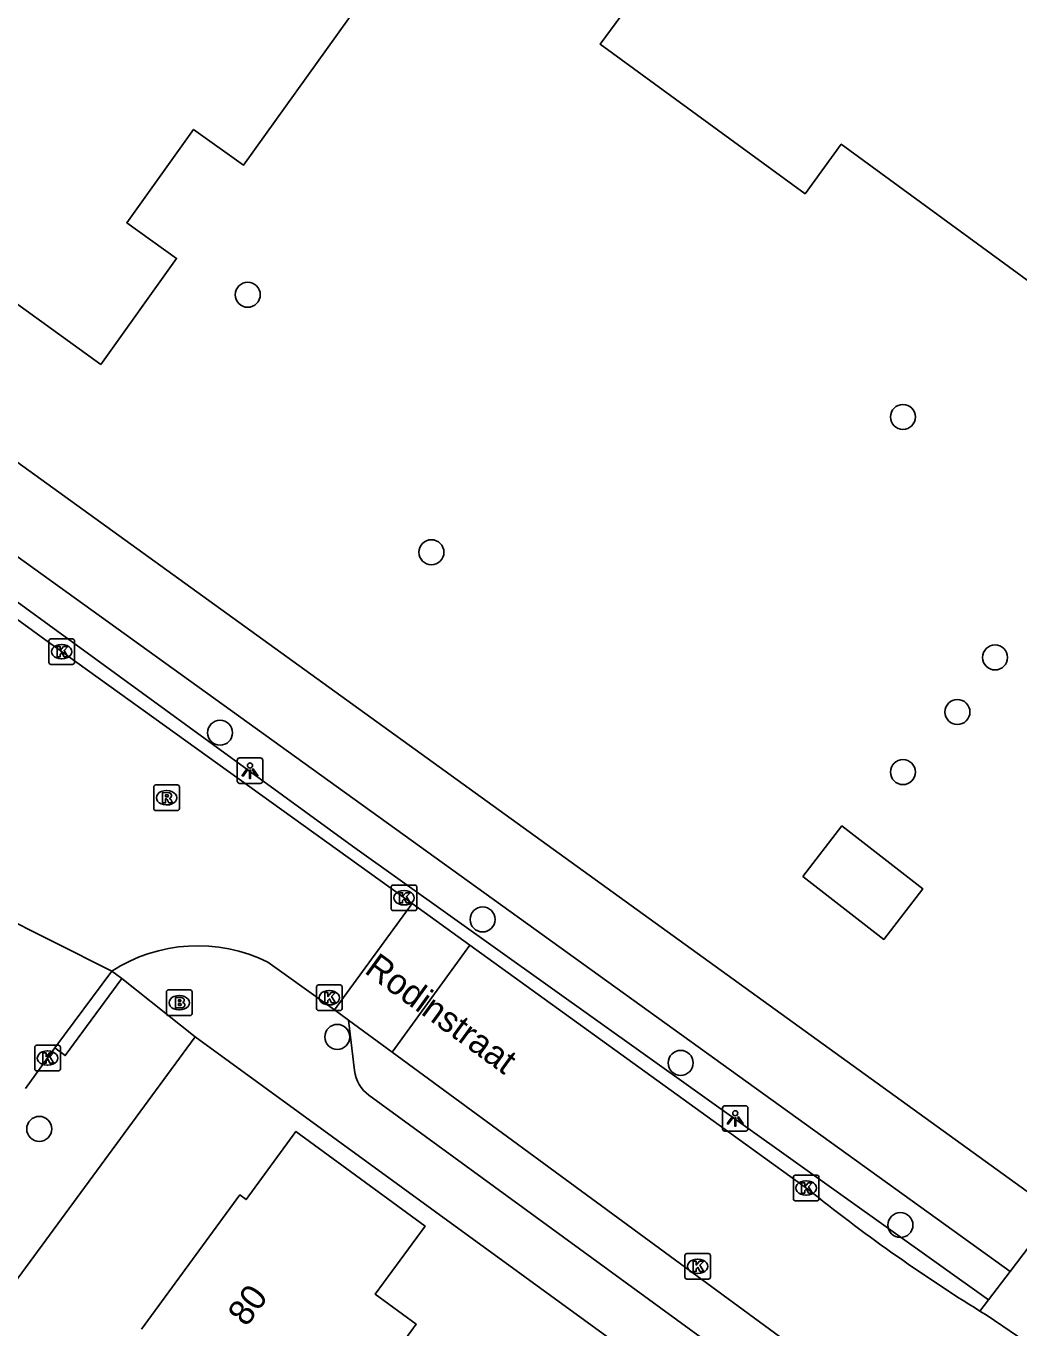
# Model space of a CAD drawing. Extents: x 160557 to 161245, y 385330 to 386505.
# Drawn here: x 160875.4 to 160914.3, y 386005.8 to 386056.8 of the extents above; entities that cross this region are included whole.
import ezdxf

# ---------------------------------------------------------------- set-up
doc = ezdxf.new("R2010")
doc.units = 0
for name, color, linetype in [('IMGEO_Boom', 7, 'Continuous'), ('IMGEO_Brandkraan', 7, 'Continuous'), ('IMGEO_Kolk', 7, 'Continuous'), ('IMGEO_Lichtpunt', 7, 'Continuous'), ('IMGEO_Muur', 7, 'Continuous'), ('IMGEO_Openbare_ruimte_label', 7, 'Continuous'), ('IMGEO_Pand', 7, 'Continuous'), ('IMGEO_Pand_nummerreeks', 7, 'Continuous'), ('IMGEO_Rijbaan_lokaal_open', 7, 'Continuous'), ('IMGEO_Rioolput', 7, 'Continuous'), ('IMGEO_Voetpad_open', 7, 'Continuous')]:
    doc.layers.add(name, color=color, linetype=linetype)

msp = doc.modelspace()

# ---------------------------------------------------------------- linework, layer by layer
at = {"layer": 'IMGEO_Boom'}
for centre in [(160884.097, 386046.245), (160909.754, 386041.463), (160891.289, 386036.167), (160913.359, 386032.047), (160911.888, 386029.913), (160883.011, 386029.102), (160909.754, 386027.559), (160893.294, 386021.791), (160887.602, 386017.196), (160901.049, 386016.178), (160875.929, 386013.594), (160909.655, 386009.829)]:
    msp.add_circle(centre, 0.489, dxfattribs=at)
at = {"layer": 'IMGEO_Brandkraan'}
for p, q in [((160880.913, 386018.106), (160880.913, 386018.958)), ((160880.988, 386019.032), (160881.84, 386019.032)), ((160881.401, 386018.812), (160881.426, 386018.812)), ((160881.914, 386018.958), (160881.914, 386018.106)), ((160881.424, 386018.252), (160881.399, 386018.252)), ((160881.84, 386018.032), (160880.988, 386018.032))]:
    msp.add_line(p, q, dxfattribs=at)
for points in [[(160880.913, 386018.106), (160880.913, 386018.958)], [(160880.988, 386019.032), (160881.84, 386019.032)], [(160881.261, 386018.732), (160881.261, 386018.332), (160881.474, 386018.332)], [(160881.492, 386018.732), (160881.261, 386018.732)], [(160881.44, 386018.651), (160881.386, 386018.651), (160881.386, 386018.575)], [(160881.914, 386018.958), (160881.914, 386018.106)], [(160881.386, 386018.575), (160881.439, 386018.575)], [(160881.448, 386018.499), (160881.386, 386018.499), (160881.386, 386018.418)], [(160881.386, 386018.418), (160881.448, 386018.418)], [(160881.84, 386018.032), (160880.988, 386018.032)]]:
    msp.add_lwpolyline(points, dxfattribs=at)
for centre, radius, start, end in [((160880.99, 386018.956), 0.0765, 91.552, 178.448), ((160880.99, 386018.956), 0.0765, 91.552, 178.448), ((160881.441, 386018.613), 0.0379, 267.8285, 90.9355), ((160881.496, 386018.587), 0.145, 59.4692, 91.5367), ((160881.521, 386018.634), 0.0922, 285.5137, 58.1501), ((160881.838, 386018.956), 0.0765, 1.552, 88.448), ((160881.838, 386018.956), 0.0765, 1.552, 88.448), ((160880.99, 386018.108), 0.0765, 181.552, 268.448), ((160880.99, 386018.108), 0.0765, 181.552, 268.448), ((160881.449, 386018.458), 0.0404, 269.8759, 90.5077), ((160881.48, 386018.583), 0.251, 268.6676, 293.5347), ((160881.526, 386018.442), 0.105, 301.3115, 78.989), ((160881.838, 386018.108), 0.0765, 271.552, 358.448), ((160881.838, 386018.108), 0.0765, 271.552, 358.448)]:
    msp.add_arc(centre, radius, start, end, dxfattribs=at)
for centre, major_axis, ratio, start_param, end_param in [((160881.4, 386018.532), (-0.387, 0.002), 0.722429, 4.712389, 7.853982), ((160881.425, 386018.532), (-0.39, 0.002), 0.717154, 1.570796, 4.712389)]:
    msp.add_ellipse(centre, major_axis=major_axis, ratio=ratio, start_param=start_param, end_param=end_param, dxfattribs=at)
at = {"layer": 'IMGEO_Kolk'}
for p, q in [((160876.31, 386031.847), (160876.31, 386032.699)), ((160876.385, 386032.773), (160877.237, 386032.773)), ((160876.798, 386032.553), (160876.823, 386032.553)), ((160877.311, 386032.699), (160877.311, 386031.847)), ((160876.821, 386031.993), (160876.796, 386031.993)), ((160877.237, 386031.773), (160876.385, 386031.773)), ((160889.714, 386022.214), (160889.714, 386023.066)), ((160889.789, 386023.14), (160890.641, 386023.14)), ((160890.202, 386022.92), (160890.227, 386022.92)), ((160890.715, 386023.066), (160890.715, 386022.214)), ((160890.225, 386022.36), (160890.2, 386022.36)), ((160890.641, 386022.14), (160889.789, 386022.14)), ((160886.788, 386018.301), (160886.788, 386019.153)), ((160886.863, 386019.227), (160887.715, 386019.227)), ((160887.789, 386019.153), (160887.789, 386018.301)), ((160887.276, 386019.007), (160887.301, 386019.007)), ((160887.715, 386018.227), (160886.863, 386018.227)), ((160887.299, 386018.447), (160887.274, 386018.447)), ((160875.756, 386015.94), (160875.756, 386016.792)), ((160875.831, 386016.866), (160876.683, 386016.866)), ((160876.244, 386016.646), (160876.269, 386016.646)), ((160876.757, 386016.792), (160876.757, 386015.94)), ((160876.267, 386016.086), (160876.242, 386016.086)), ((160876.683, 386015.866), (160875.831, 386015.866)), ((160905.463, 386010.855), (160905.463, 386011.707)), ((160905.538, 386011.781), (160906.39, 386011.781)), ((160905.951, 386011.561), (160905.976, 386011.561)), ((160906.464, 386011.707), (160906.464, 386010.855)), ((160905.974, 386011.001), (160905.949, 386011.001)), ((160906.39, 386010.781), (160905.538, 386010.781)), ((160901.212, 386007.788), (160901.212, 386008.64)), ((160901.287, 386008.714), (160902.139, 386008.714)), ((160901.7, 386008.494), (160901.725, 386008.494)), ((160902.213, 386008.64), (160902.213, 386007.788)), ((160901.723, 386007.934), (160901.698, 386007.934)), ((160902.139, 386007.714), (160901.287, 386007.714))]:
    msp.add_line(p, q, dxfattribs=at)
for points in [[(160876.31, 386031.847), (160876.31, 386032.699)], [(160876.385, 386032.773), (160877.237, 386032.773)], [(160876.631, 386032.473), (160876.754, 386032.473), (160876.754, 386032.322), (160876.884, 386032.473), (160877.048, 386032.473), (160876.902, 386032.322), (160877.055, 386032.073), (160876.903, 386032.073), (160876.818, 386032.237), (160876.754, 386032.17), (160876.754, 386032.073), (160876.631, 386032.073), (160876.631, 386032.473)], [(160877.311, 386032.699), (160877.311, 386031.847)], [(160877.237, 386031.773), (160876.385, 386031.773)], [(160889.714, 386022.214), (160889.714, 386023.066)], [(160889.789, 386023.14), (160890.641, 386023.14)], [(160890.035, 386022.84), (160890.158, 386022.84), (160890.158, 386022.689), (160890.288, 386022.84), (160890.452, 386022.84), (160890.306, 386022.689), (160890.459, 386022.44), (160890.307, 386022.44), (160890.222, 386022.604), (160890.158, 386022.537), (160890.158, 386022.44), (160890.035, 386022.44), (160890.035, 386022.84)], [(160890.715, 386023.066), (160890.715, 386022.214)], [(160890.641, 386022.14), (160889.789, 386022.14)], [(160886.788, 386018.301), (160886.788, 386019.153)], [(160886.863, 386019.227), (160887.715, 386019.227)], [(160887.789, 386019.153), (160887.789, 386018.301)], [(160887.109, 386018.927), (160887.232, 386018.927), (160887.232, 386018.776), (160887.362, 386018.927), (160887.526, 386018.927), (160887.38, 386018.776), (160887.533, 386018.527), (160887.381, 386018.527), (160887.296, 386018.691), (160887.232, 386018.624), (160887.232, 386018.527), (160887.109, 386018.527), (160887.109, 386018.927)], [(160887.715, 386018.227), (160886.863, 386018.227)], [(160875.756, 386015.94), (160875.756, 386016.792)], [(160875.831, 386016.866), (160876.683, 386016.866)], [(160876.077, 386016.566), (160876.2, 386016.566), (160876.2, 386016.415), (160876.33, 386016.566), (160876.494, 386016.566), (160876.348, 386016.415), (160876.501, 386016.166), (160876.349, 386016.166), (160876.264, 386016.33), (160876.2, 386016.263), (160876.2, 386016.166), (160876.077, 386016.166), (160876.077, 386016.566)], [(160876.757, 386016.792), (160876.757, 386015.94)], [(160876.683, 386015.866), (160875.831, 386015.866)], [(160905.463, 386010.855), (160905.463, 386011.707)], [(160905.538, 386011.781), (160906.39, 386011.781)], [(160905.784, 386011.481), (160905.907, 386011.481), (160905.907, 386011.33), (160906.037, 386011.481), (160906.201, 386011.481), (160906.055, 386011.33), (160906.208, 386011.081), (160906.056, 386011.081), (160905.971, 386011.245), (160905.907, 386011.178), (160905.907, 386011.081), (160905.784, 386011.081), (160905.784, 386011.481)], [(160906.464, 386011.707), (160906.464, 386010.855)], [(160906.39, 386010.781), (160905.538, 386010.781)], [(160901.212, 386007.788), (160901.212, 386008.64)], [(160901.287, 386008.714), (160902.139, 386008.714)], [(160901.533, 386008.414), (160901.656, 386008.414), (160901.656, 386008.263), (160901.786, 386008.414), (160901.95, 386008.414), (160901.804, 386008.263), (160901.957, 386008.014), (160901.805, 386008.014), (160901.72, 386008.178), (160901.656, 386008.111), (160901.656, 386008.014), (160901.533, 386008.014), (160901.533, 386008.414)], [(160902.213, 386008.64), (160902.213, 386007.788)], [(160902.139, 386007.714), (160901.287, 386007.714)]]:
    msp.add_lwpolyline(points, dxfattribs=at)
for centre, start, end in [((160876.387, 386032.697), 91.552, 178.448), ((160876.387, 386032.697), 91.552, 178.448), ((160877.235, 386032.697), 1.552, 88.448), ((160877.235, 386032.697), 1.552, 88.448), ((160876.387, 386031.849), 181.552, 268.448), ((160876.387, 386031.849), 181.552, 268.448), ((160877.235, 386031.849), 271.552, 358.448), ((160877.235, 386031.849), 271.552, 358.448), ((160889.791, 386023.064), 91.552, 178.448), ((160889.791, 386023.064), 91.552, 178.448), ((160890.639, 386023.064), 1.552, 88.448), ((160890.639, 386023.064), 1.552, 88.448), ((160889.791, 386022.216), 181.552, 268.448), ((160889.791, 386022.216), 181.552, 268.448), ((160890.639, 386022.216), 271.552, 358.448), ((160890.639, 386022.216), 271.552, 358.448), ((160886.865, 386019.151), 91.552, 178.448), ((160886.865, 386019.151), 91.552, 178.448), ((160887.713, 386019.151), 1.552, 88.448), ((160887.713, 386019.151), 1.552, 88.448), ((160886.865, 386018.303), 181.552, 268.448), ((160886.865, 386018.303), 181.552, 268.448), ((160887.713, 386018.303), 271.552, 358.448), ((160887.713, 386018.303), 271.552, 358.448), ((160875.833, 386016.79), 91.552, 178.448), ((160875.833, 386016.79), 91.552, 178.448), ((160876.681, 386016.79), 1.552, 88.448), ((160876.681, 386016.79), 1.552, 88.448), ((160875.833, 386015.942), 181.552, 268.448), ((160875.833, 386015.942), 181.552, 268.448), ((160876.681, 386015.942), 271.552, 358.448), ((160876.681, 386015.942), 271.552, 358.448), ((160905.54, 386011.705), 91.552, 178.448), ((160905.54, 386011.705), 91.552, 178.448), ((160906.388, 386011.705), 1.552, 88.448), ((160906.388, 386011.705), 1.552, 88.448), ((160905.54, 386010.857), 181.552, 268.448), ((160905.54, 386010.857), 181.552, 268.448), ((160906.388, 386010.857), 271.552, 358.448), ((160906.388, 386010.857), 271.552, 358.448), ((160901.289, 386008.638), 91.552, 178.448), ((160901.289, 386008.638), 91.552, 178.448), ((160902.137, 386008.638), 1.552, 88.448), ((160902.137, 386008.638), 1.552, 88.448), ((160901.289, 386007.79), 181.552, 268.448), ((160901.289, 386007.79), 181.552, 268.448), ((160902.137, 386007.79), 271.552, 358.448), ((160902.137, 386007.79), 271.552, 358.448)]:
    msp.add_arc(centre, 0.0765, start, end, dxfattribs=at)
for centre, major_axis, ratio, start_param, end_param in [((160876.797, 386032.273), (-0.387, 0.002), 0.722429, 4.712389, 7.853982), ((160876.822, 386032.273), (-0.39, 0.002), 0.717154, 1.570796, 4.712389), ((160890.201, 386022.64), (-0.387, 0.002), 0.722429, 4.712389, 7.853982), ((160890.226, 386022.64), (-0.39, 0.002), 0.717154, 1.570796, 4.712389), ((160887.275, 386018.727), (-0.387, 0.002), 0.722429, 4.712389, 7.853982), ((160887.3, 386018.727), (-0.39, 0.002), 0.717154, 1.570796, 4.712389), ((160876.243, 386016.366), (-0.387, 0.002), 0.722429, 4.712389, 7.853982), ((160876.268, 386016.366), (-0.39, 0.002), 0.717154, 1.570796, 4.712389), ((160905.95, 386011.281), (-0.387, 0.002), 0.722429, 4.712389, 7.853982), ((160905.975, 386011.281), (-0.39, 0.002), 0.717154, 1.570796, 4.712389), ((160901.699, 386008.214), (-0.387, 0.002), 0.722429, 4.712389, 7.853982), ((160901.724, 386008.214), (-0.39, 0.002), 0.717154, 1.570796, 4.712389)]:
    msp.add_ellipse(centre, major_axis=major_axis, ratio=ratio, start_param=start_param, end_param=end_param, dxfattribs=at)
at = {"layer": 'IMGEO_Lichtpunt'}
for p, q in [((160883.685, 386028.021), (160883.685, 386027.214)), ((160883.685, 386028.021), (160883.685, 386027.214)), ((160884.587, 386028.116), (160883.779, 386028.116)), ((160884.587, 386028.116), (160883.779, 386028.116)), ((160884.681, 386027.214), (160884.681, 386028.021)), ((160884.681, 386027.214), (160884.681, 386028.021)), ((160883.779, 386027.12), (160884.587, 386027.12)), ((160883.779, 386027.12), (160884.587, 386027.12)), ((160902.688, 386014.407), (160902.688, 386013.6)), ((160902.688, 386014.407), (160902.688, 386013.6)), ((160903.59, 386014.502), (160902.782, 386014.502)), ((160903.59, 386014.502), (160902.782, 386014.502)), ((160903.684, 386013.6), (160903.684, 386014.407)), ((160903.684, 386013.6), (160903.684, 386014.407)), ((160902.782, 386013.506), (160903.59, 386013.506)), ((160902.782, 386013.506), (160903.59, 386013.506))]:
    msp.add_line(p, q, dxfattribs=at)
for points in [[(160884.059, 386027.685), (160884.098, 386027.657), (160883.91, 386027.395), (160883.872, 386027.422), (160884.059, 386027.685)], [(160884.161, 386027.637), (160884.208, 386027.637), (160884.208, 386027.315), (160884.161, 386027.315), (160884.161, 386027.637)], [(160884.271, 386027.657), (160884.309, 386027.684), (160884.496, 386027.422), (160884.457, 386027.394), (160884.271, 386027.657)], [(160903.062, 386014.071), (160903.101, 386014.043), (160902.913, 386013.781), (160902.875, 386013.808), (160903.062, 386014.071)], [(160903.164, 386014.023), (160903.211, 386014.023), (160903.211, 386013.701), (160903.164, 386013.701), (160903.164, 386014.023)], [(160903.274, 386014.043), (160903.312, 386014.07), (160903.499, 386013.808), (160903.46, 386013.78), (160903.274, 386014.043)]]:
    msp.add_lwpolyline(points, dxfattribs=at)
for centre in [(160884.184, 386027.819), (160903.187, 386014.205)]:
    msp.add_circle(centre, 0.0994, dxfattribs=at)
for centre, start, end in [((160883.779, 386028.021), 90, 180), ((160883.779, 386028.021), 90, 180), ((160884.587, 386028.021), 0, 90), ((160884.587, 386028.021), 0, 90), ((160883.779, 386027.214), 180, 270), ((160883.779, 386027.214), 180, 270), ((160884.587, 386027.214), 270, 0), ((160884.587, 386027.214), 270, 360), ((160902.782, 386014.407), 90, 180), ((160902.782, 386014.407), 90, 180), ((160903.59, 386014.407), 0, 90), ((160903.59, 386014.407), 0, 90), ((160902.782, 386013.6), 180, 270), ((160902.782, 386013.6), 180, 270), ((160903.59, 386013.6), 270, 0), ((160903.59, 386013.6), 270, 360)]:
    msp.add_arc(centre, 0.0946, start, end, dxfattribs=at)
at = {"layer": 'IMGEO_Muur'}
msp.add_lwpolyline([(160891.448, 386010.348), (160901.8, 386002.82)], dxfattribs=at)
at = {"layer": 'IMGEO_Pand'}
for points in [[(160878.338, 386043.521), (160870.309, 386049.313), (160871.693, 386051.297), (160864.115, 386056.74), (160874.11, 386070.651)], [(160920.03, 386063.744), (160930.86, 386055.842), (160923.747, 386046.095), (160917.933, 386050.339), (160915.105, 386046.463), (160907.335, 386052.135), (160905.92, 386050.197), (160897.9, 386056.052), (160899.327, 386058.007)], [(160889.699, 386059.371), (160883.926, 386051.316), (160881.976, 386052.715), (160879.36, 386049.066), (160881.31, 386047.667), (160878.338, 386043.521)], [(160905.831, 386023.478), (160909.002, 386021.012), (160910.538, 386022.986), (160907.366, 386025.452), (160905.831, 386023.478)], [(160879.938, 386005.751), (160883.788, 386011.007), (160884.03, 386010.83), (160885.981, 386013.492), (160891.039, 386009.785), (160889.087, 386007.123), (160890.691, 386005.947), (160889.497, 386004.318), (160890.292, 386003.735), (160890.476, 386002.333), (160888.421, 385999.531)]]:
    msp.add_lwpolyline(points, dxfattribs=at)
at = {"layer": 'IMGEO_Rijbaan_lokaal_open'}
for points in [[(160861.47, 386043.445), (160876.149, 386032.748), (160890.531, 386022.413)], [(160887.488, 386018.25), (160890.531, 386022.413)], [(160890.531, 386022.413), (160892.795, 386020.782)], [(160878.767, 386019.771), (160874.196, 386022.067)], [(160892.795, 386020.782), (160889.745, 386016.599)], [(160892.795, 386020.782), (160906.022, 386011.239)], [(160887.488, 386018.25), (160887.128, 386018.509), (160884.883, 386020.121)], [(160876.547, 386016.762), (160878.767, 386019.771)], [(160888.043, 386017.844), (160887.488, 386018.25)], [(160889.745, 386016.599), (160888.043, 386017.844)], [(160875.387, 386015.17), (160876.547, 386016.762)], [(160889.745, 386016.599), (160919.938, 385994.44)], [(160916.037, 386004.258), (160913.046, 386006.289), (160912.769, 386006.46)]]:
    msp.add_lwpolyline(points, dxfattribs=at)
for centre, radius, start, end in [((160882.135, 386014.53), 6.23, 63.8258, 122.7247), ((160949.142, 386064.963), 68.888, 231.24907, 238.12991)]:
    msp.add_arc(centre, radius, start, end, dxfattribs=at)
at = {"layer": 'IMGEO_Rioolput'}
for p, q in [((160880.417, 386026.13), (160880.417, 386026.982)), ((160880.492, 386027.056), (160881.344, 386027.056)), ((160880.905, 386026.836), (160880.93, 386026.836)), ((160881.418, 386026.982), (160881.418, 386026.13)), ((160880.928, 386026.276), (160880.903, 386026.276)), ((160881.344, 386026.056), (160880.492, 386026.056))]:
    msp.add_line(p, q, dxfattribs=at)
for points in [[(160880.417, 386026.13), (160880.417, 386026.982)], [(160880.492, 386027.056), (160881.344, 386027.056)], [(160881.006, 386026.754), (160880.754, 386026.756), (160880.754, 386026.356)], [(160881.418, 386026.982), (160881.418, 386026.13)], [(160880.754, 386026.356), (160880.878, 386026.356), (160880.878, 386026.518), (160880.889, 386026.518)], [(160880.932, 386026.675), (160880.878, 386026.675), (160880.878, 386026.594)], [(160880.878, 386026.594), (160880.93, 386026.594)], [(160880.936, 386026.489), (160881.007, 386026.356), (160881.147, 386026.356), (160881.082, 386026.482)], [(160881.344, 386026.056), (160880.492, 386026.056)]]:
    msp.add_lwpolyline(points, dxfattribs=at)
for centre, radius, start, end in [((160880.494, 386026.98), 0.0765, 91.552, 178.448), ((160880.494, 386026.98), 0.0765, 91.552, 178.448), ((160881.005, 386026.644), 0.109, 350.3612, 89.416), ((160881.342, 386026.98), 0.0765, 1.552, 88.448), ((160881.342, 386026.98), 0.0765, 1.552, 88.448), ((160880.888, 386026.465), 0.0533, 26.0293, 88.6989), ((160880.914, 386026.783), 0.19, 274.7715, 282.9687), ((160880.938, 386026.579), 0.0964, 77.0061, 93.1865), ((160880.952, 386026.636), 0.0378, 276.6634, 79.6772), ((160881.003, 386026.644), 0.112, 277.5842, 350.9817), ((160880.987, 386026.429), 0.108, 29.5134, 73.7905), ((160880.494, 386026.132), 0.0765, 181.552, 268.448), ((160880.494, 386026.132), 0.0765, 181.552, 268.448), ((160881.342, 386026.132), 0.0765, 271.552, 358.448), ((160881.342, 386026.132), 0.0765, 271.552, 358.448)]:
    msp.add_arc(centre, radius, start, end, dxfattribs=at)
for centre, major_axis, ratio, start_param, end_param in [((160880.904, 386026.556), (-0.387, 0.002), 0.722429, 4.712389, 7.853982), ((160880.929, 386026.556), (-0.39, 0.002), 0.717154, 1.570796, 4.712389)]:
    msp.add_ellipse(centre, major_axis=major_axis, ratio=ratio, start_param=start_param, end_param=end_param, dxfattribs=at)
at = {"layer": 'IMGEO_Voetpad_open'}
for points in [[(160915.73, 386010.341), (160915.557, 386010.466), (160864.468, 386047.335)], [(160862.223, 386045.244), (160913.957, 386008.017)], [(160913.103, 386006.898), (160888.201, 386024.655), (160861.538, 386044.064)], [(160878.767, 386019.771), (160879.169, 386019.475)], [(160876.547, 386016.762), (160876.949, 386016.466), (160879.169, 386019.475)], [(160879.169, 386019.475), (160882.031, 386017.197)], [(160888.276, 386015.874), (160888.043, 386017.844)], [(160882.031, 386017.197), (160869.387, 386000), (160866.472, 385996.035)], [(160901.8, 386002.82), (160891.448, 386010.348), (160882.031, 386017.197)], [(160904.716, 386003.338), (160888.842, 386014.908)], [(160913.957, 386008.017), (160915.73, 386010.341)], [(160913.103, 386006.898), (160913.957, 386008.017)], [(160912.769, 386006.46), (160913.103, 386006.898)]]:
    msp.add_lwpolyline(points, dxfattribs=at)
msp.add_arc((160889.664, 386016.039), 1.398, 186.7628, 233.9711, dxfattribs=at)

# ---------------------------------------------------------------- texts
at = {"layer": 'IMGEO_Openbare_ruimte_label'}
msp.add_text('Rodinstraat', height=1, rotation=323.9094, dxfattribs=at).set_placement((160888.62, 386019.726))
at = {"layer": 'IMGEO_Pand_nummerreeks'}
msp.add_text('80', height=1, rotation=53.7622, dxfattribs=at).set_placement((160884.048, 386005.812))

doc.saveas('drawing.dxf')
